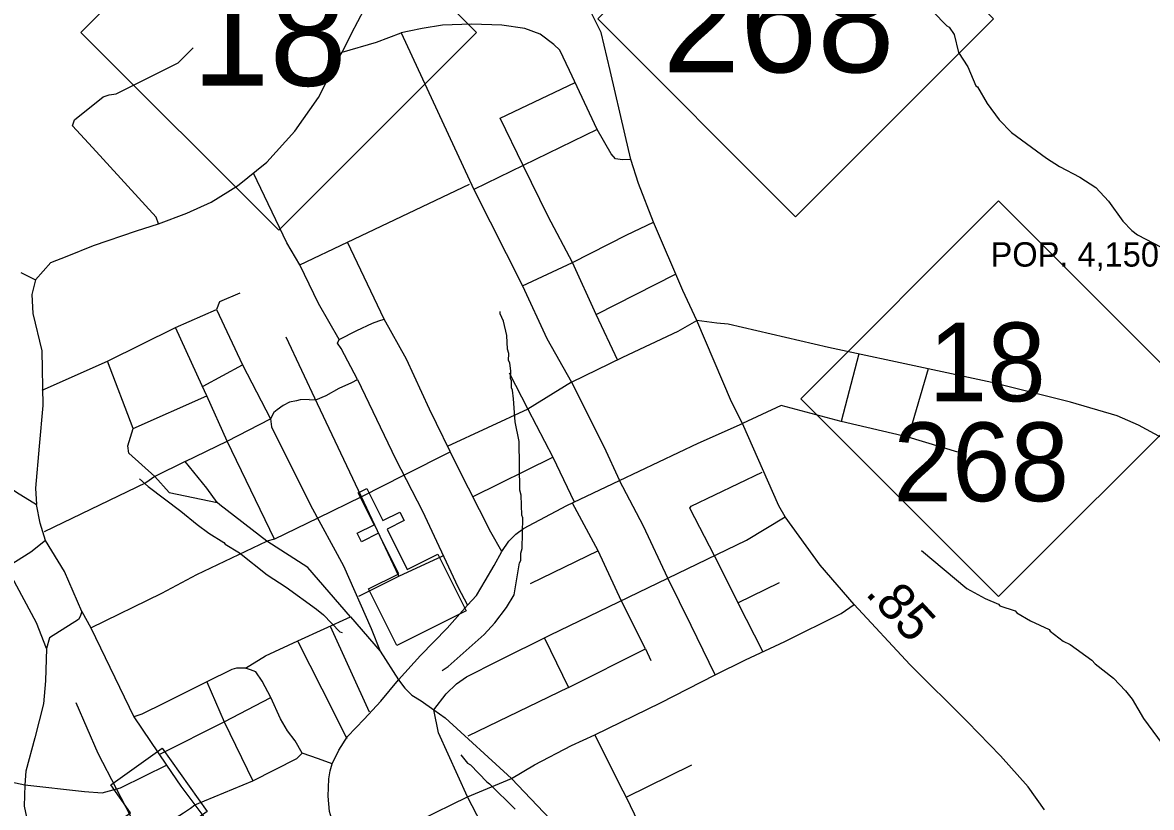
# Model space of a CAD drawing. Extents: x 1248089 to 1457196, y 820910 to 988753.
# Drawn here: x 1365300 to 1369100, y 887236 to 889877 of the extents above; entities that cross this region are included whole.
import ezdxf

# ---------------------------------------------------------------- set-up
doc = ezdxf.new("R2010")
doc.units = 0
for name, color, linetype in [('Exist Civil Demographics City Label', 7, 'Continuous'), ('Exist Cultural Church CELL', 7, 'Continuous'), ('Exist Hydrographic Misc Water Feature', 7, 'Continuous'), ('Exist Road Non-System Type 51', 7, 'Continuous'), ('Exist Road Primary NC Attributed', 7, 'Continuous'), ('Exist Road Primary NC Shield CELL', 7, 'Continuous'), ('Exist Road Primary NC Shield Number Label', 7, 'Continuous'), ('Prop CMT Slope Fill', 7, 'Continuous')]:
    doc.layers.add(name, color=color, linetype=linetype)

msp = doc.modelspace()

# ---------------------------------------------------------------- linework, layer by layer
at = {"layer": 'Exist Cultural Church CELL'}
for points in [[(1366464.8, 887970.9), (1366566.6, 888022), (1366498.5, 888158.2), (1366441.2, 888129.6), (1366427, 888158.2), (1366484.2, 888186.8), (1366430.4, 888294.4), (1366459.1, 888308.7), (1366512.9, 888201.1), (1366570.1, 888229.7), (1366584.4, 888201.2), (1366527.2, 888172.6), (1366595.2, 888036.3), (1366698.5, 888087.7), (1366793.7, 887897.2), (1366560, 887780.5)], [(1365748.7, 887098.5), (1365682.5, 887191.1), (1365558.5, 887102.7), (1365595.6, 887050.6), (1365569.6, 887032), (1365532.4, 887084.2), (1365434.5, 887014.4), (1365415.9, 887040.5), (1365513.8, 887110.3), (1365476.7, 887162.4), (1365502.7, 887180.9), (1365539.9, 887128.8), (1365663.9, 887217.2), (1365597.2, 887311.2), (1365770.6, 887434.7), (1365922.1, 887222)]]:
    msp.add_lwpolyline(points, close=True, dxfattribs=at)
at = {"layer": 'Exist Hydrographic Misc Water Feature'}
for points in [[(1368364.4, 889915), (1368411.3, 889866), (1368419.2, 889861.8), (1368436.6, 889837.4), (1368451.3, 889777), (1368482.3, 889728.3), (1368508.8, 889663.7), (1368514.6, 889661.2), (1368547.5, 889604.9), (1368588.3, 889549.9), (1368629.4, 889507), (1368747.4, 889420.3), (1368790.9, 889393.3), (1368859.6, 889356.7), (1368913.3, 889322.5), (1368956.2, 889275.6), (1369004.7, 889208.4), (1369034.1, 889177.8), (1369053.7, 889163.3), (1369132.8, 889121.5)], [(1366713, 887696.9), (1366733.4, 887710.3), (1366853.7, 887817.6), (1366889.9, 887857.1), (1366929.8, 887907.9), (1366954.7, 887951.2), (1366973.1, 888058.9), (1366977.3, 888066.8), (1366977.8, 888090.8), (1366982.2, 888106.7), (1366984.5, 888210.6), (1366980.7, 888218.7), (1366978.2, 888286.7), (1366974.5, 888302.8), (1366971.5, 888467.3), (1366959, 888532.8), (1366953.4, 888611.3), (1366950, 888639.4), (1366946.2, 888647.5), (1366946.7, 888671.5), (1366942.9, 888679.6), (1366943.5, 888703.6), (1366940.1, 888731.7), (1366936.3, 888739.7), (1366936.8, 888763.7), (1366933.1, 888777.8), (1366930.1, 888823.8), (1366919.2, 888872.1), (1366907.7, 888896.3), (1366907.9, 888904.3)], [(1365693.6, 888341.7), (1365722.8, 888315.4), (1365832.9, 888233), (1365887.9, 888187.7), (1365927.3, 888158.8), (1365978, 888127.6), (1365982.5, 888121.5), (1366030.3, 888092.4), (1366124.2, 888018.3), (1366187.3, 887976.9), (1366289.6, 887902.5), (1366313.2, 887884), (1366368, 887826.7), (1366375.9, 887824.5)], [(1368326.1, 888099.9), (1368479.3, 887972.5), (1368540.6, 887939), (1368586.1, 887920), (1368590, 887913.9), (1368641.6, 887896.7), (1368647.4, 887890.3), (1368692.9, 887863.6), (1368756.2, 887834.1), (1368759.2, 887828.5), (1368803.4, 887795), (1368827.2, 887784.4), (1368900, 887730.8), (1368911.6, 887718.5), (1368972.6, 887671.1), (1369013.7, 887628.2), (1369035.1, 887599.7), (1369073.6, 887534.9), (1369168, 887406.7)], [(1366775.6, 887412.8), (1366798.2, 887384.9), (1366808, 887378.6), (1366862.8, 887321.4), (1366872.6, 887315.2), (1366958.7, 887229.2)]]:
    msp.add_lwpolyline(points, dxfattribs=at)
at = {"layer": 'Exist Road Non-System Type 51'}
for p, q in [((1366517.2, 888879.2), (1366394.6, 889138.5)), ((1367230.8, 888894.3), (1367498.5, 889030.9)), ((1365814.8, 888850.4), (1365952.7, 888911.3)), ((1368115.2, 888762.6), (1368056.1, 888535)), ((1365672.1, 888510.4), (1365586.1, 888737.2)), ((1365908.5, 888653), (1366040.5, 888724.9)), ((1365672.1, 888510.4), (1365920.5, 888620.9)), ((1366816.9, 888282.1), (1367085.6, 888414.7)), ((1365847.6, 888399.3), (1365745.5, 888349.1)), ((1367237.9, 888098.7), (1367008.6, 887987.6)), ((1367708.7, 887924.4), (1367848.4, 887992.5)), ((1366404.4, 887876.5), (1366504.3, 887761.7)), ((1366336.3, 887846), (1366467, 887557.4)), ((1367057, 887805.6), (1367137.6, 887638.9)), ((1367137.6, 887638.9), (1367397.3, 887769.7)), ((1367397.3, 887769.7), (1367415.2, 887730.3)), ((1367137.6, 887638.9), (1366799, 887475.8)), ((1366797.7, 887271), (1366945.7, 887332.8)), ((1366945.7, 887332.8), (1367203.8, 887062.6)), ((1366972.6, 886935.8), (1366797.7, 887271))]:
    msp.add_line(p, q, dxfattribs=at)
for points in [[(1366626.8, 890182), (1366541.2, 890071.8), (1366470.8, 889961.6), (1366406.6, 889839.1), (1366376, 889777.9)], [(1367234.7, 889517.5), (1367141.9, 889715.5), (1367108.5, 889784.3), (1367089.1, 889803.7), (1367043.2, 889838.3), (1366991.2, 889856.7), (1366913.7, 889869), (1366811.8, 889872), (1366713.9, 889867.9), (1366645.6, 889856.7), (1366601.7, 889848.6), (1366574.8, 889842.2)], [(1366376, 889777.9), (1366492.2, 889811.6), (1366574.8, 889842.2)], [(1366574.8, 889842.2), (1366819.5, 889315.7)], [(1365758.1, 889199.4), (1365750.4, 889222.2), (1365535.5, 889457), (1365468.1, 889530.1), (1365475.2, 889549.8), (1365571.9, 889626.9), (1365591.6, 889634.1), (1365614.9, 889637.7), (1365824.5, 889741.6), (1365874.7, 889791.8)], [(1365758.1, 889199.4), (1365852.9, 889236.1), (1365935.5, 889272.8), (1366024.2, 889327.9), (1366122.1, 889407.5), (1366217, 889511.6), (1366296.5, 889624.9), (1366357.7, 889747.3), (1366376, 889777.9)], [(1367304.3, 888740.1), (1367230.8, 888894.3), (1367152.1, 889069.4), (1367069.6, 889224.1), (1366985.4, 889396.2), (1366908.5, 889555.1), (1367160.5, 889676)], [(1367234.7, 889517.5), (1366819.5, 889315.7)], [(1367347.9, 889416.5), (1367320.4, 889415.5), (1367295.9, 889418.6), (1367281.6, 889435.9), (1367234.7, 889517.5)], [(1366365.6, 888810.8), (1366296.4, 888931.3), (1366233.2, 889061.9), (1366190.4, 889136), (1366077.8, 889370.6)], [(1366233.2, 889061.9), (1366394.6, 889138.5), (1366804.5, 889333.5)], [(1366819.5, 889315.7), (1366983.3, 888991.4)], [(1366983.3, 888991.4), (1367152.1, 889069.4), (1367334.6, 889162.3), (1367424.3, 889205.9)], [(1365343.9, 889011), (1365395.9, 889069.2), (1365450.9, 889090.6), (1365539.6, 889127.3), (1365683.4, 889176.3), (1365758.1, 889199.4)], [(1365294.9, 889035.5), (1365343.9, 889011)], [(1365343.9, 889011), (1365331.6, 888962.1), (1365334.7, 888897.8), (1365365.3, 888772.3), (1365368.3, 888588.6), (1365356.1, 888450.9), (1365343.9, 888310.1), (1365346.9, 888255)], [(1366983.3, 888991.4), (1367065.4, 888813.3), (1367148, 888667.4)], [(1366031.7, 888965.9), (1365963.6, 888937.2), (1365952.7, 888911.3)], [(1365952.7, 888911.3), (1366040.5, 888724.9), (1366135.3, 888543.9)], [(1366427.8, 888676.1), (1366372.8, 888780.2), (1366360.5, 888798.5), (1366365.6, 888810.8), (1366425.8, 888840.4), (1366478.8, 888864.9), (1366499.2, 888873), (1366517.2, 888879.2)], [(1366913.7, 888097.1), (1366877, 888162.4), (1366763.8, 888384.8), (1366670, 888575.6), (1366592.7, 888744.5), (1366517.2, 888879.2)], [(1367148, 888667.4), (1367321.3, 888750.7), (1367506.9, 888838.5), (1367570.6, 888874.7)], [(1368349.3, 888711.5), (1368013, 888783.6), (1367675.3, 888861.6), (1367637.3, 888865.6), (1367570.6, 888874.7)], [(1365365.8, 888640.4), (1365586.1, 888737.2), (1365814.8, 888850.4)], [(1366148, 888138.7), (1365988.6, 888468.6), (1365920.5, 888620.9), (1365904.4, 888655), (1365814.8, 888850.4)], [(1366566.7, 888014.3), (1366441.3, 888281.4), (1366293.1, 888594), (1366187.4, 888818.1)], [(1368349.3, 888711.5), (1368281.2, 888481.2)], [(1370021.3, 887349.6), (1369999.3, 887387.7), (1369979.3, 887401.7), (1369907.3, 887439.8), (1369835.2, 887481.8), (1369717.1, 887537.9), (1369521.3, 887677.8), (1369401.2, 887765.9), (1369355.2, 887816), (1369333.1, 887864.1), (1369325.1, 887920.2), (1369335.5, 888091.4), (1369345.5, 888199.6), (1369343.5, 888277.7), (1369329.5, 888317.7), (1369261.4, 888381.8), (1369137.3, 888478), (1369057.2, 888522.1), (1368985.7, 888553.3), (1368827.6, 888599.4), (1368563.4, 888665.5), (1368349.3, 888711.5)], [(1366264.8, 888608.2), (1366287.2, 888607.1), (1366321.9, 888622.5), (1366365.7, 888646.9), (1366408.5, 888665.3), (1366427.8, 888676.1)], [(1366427.8, 888676.1), (1366555.4, 888408.5), (1366646.2, 888233), (1366766.1, 887978.4), (1366797.7, 887916.2)], [(1366938.7, 888698), (1367001.4, 888576.1), (1367085.6, 888414.7), (1367157.3, 888264.2)], [(1367148, 888667.4), (1367001.4, 888576.1), (1366729.2, 888450.6)], [(1367148, 888667.4), (1367257, 888449.8), (1367310.1, 888335.5)], [(1366264.8, 888608.2), (1366235.2, 888607.1), (1366221.9, 888604.1), (1366198.5, 888599), (1366178.1, 888588.8), (1366157.7, 888573.5), (1366146.5, 888564.3), (1366135.3, 888543.9)], [(1365120.6, 888564.1), (1365151.2, 888452.4), (1365187.9, 888379), (1365218.5, 888339.2), (1365279.7, 888296.3), (1365346.9, 888255)], [(1368448.3, 888431), (1368281.2, 888481.2), (1368056.1, 888535), (1367853.7, 888588.8), (1367724, 888527.3)], [(1365847.6, 888399.3), (1365988.6, 888468.6), (1366135.3, 888543.9)], [(1366135.3, 888543.9), (1366138.6, 888516.8), (1366269.1, 888252.5), (1366381.2, 888048.4), (1366473.7, 887837.2), (1366504.3, 887761.7), (1366566.1, 887665.4)], [(1367310.1, 888335.5), (1367574.1, 888462), (1367724, 888527.3)], [(1365745.5, 888349.1), (1365657.8, 888428), (1365654.2, 888453.1), (1365672.1, 888510.4)], [(1366739.1, 888430.9), (1366585, 888353.8), (1366441.3, 888281.4), (1366294.8, 888208.7), (1366148, 888138.7), (1366122.9, 888131.6)], [(1365955.1, 888261.3), (1365921.1, 888309.7), (1365847.6, 888399.3)], [(1365745.5, 888349.1), (1365715.1, 888327.6), (1365373, 888162.7)], [(1365745.5, 888349.1), (1365793.9, 888295.3), (1365955.1, 888261.3)], [(1366913.7, 888097.1), (1366937.2, 888131.8), (1366960.6, 888155.2), (1366987.1, 888174.6), (1367132.9, 888251.2), (1367310.1, 888335.5)], [(1367472.7, 888007.7), (1367391.1, 888182.6), (1367310.1, 888335.5)], [(1367629.9, 888082.1), (1367546.5, 888243), (1367551, 888249.2), (1367790.1, 888364)], [(1365377.6, 888134.1), (1365359.2, 888192.2), (1365346.9, 888255)], [(1366122.9, 888131.6), (1365964.1, 888254.1), (1365955.1, 888261.3)], [(1367397.3, 887769.7), (1367316.7, 887930.2), (1367237.9, 888098.7), (1367151.9, 888260)], [(1367472.7, 888007.7), (1367737.4, 888134.5), (1367867.5, 888213.5)], [(1365377.6, 888134.1), (1365328.6, 888094.3), (1365255.2, 888048.4), (1365181.8, 887996.3)], [(1365499.9, 887895.3), (1365441.8, 888030), (1365377.6, 888134.1)], [(1365530.5, 887840.2), (1365768.8, 887956.6), (1365887, 888019.3), (1366122.9, 888131.6)], [(1366404.4, 887876.5), (1366261.1, 888043.2), (1366122.9, 888131.6)], [(1366432.3, 887946.2), (1366566.7, 888014.3), (1366715.3, 888082.5)], [(1366797.7, 887916.2), (1366828.3, 887948.8), (1366857.9, 887997.8), (1366888.4, 888049.8), (1366913.7, 888097.1)], [(1367629.9, 888082.1), (1367708.7, 887924.4), (1367791.1, 887761.3)], [(1365381, 887770.9), (1365347.4, 887857.1), (1365247.3, 888043.1)], [(1366684.9, 887564.3), (1366726.7, 887617.3), (1366761.4, 887651), (1366795.1, 887675.5), (1366901.1, 887728.6), (1367075.5, 887815.3), (1367472.7, 888007.7)], [(1367631.5, 887681.4), (1367550.9, 887847.7), (1367472.7, 888007.7)], [(1366797.7, 887916.2), (1366729.4, 887839), (1366639.7, 887747.2), (1366566.1, 887665.4)], [(1367631.5, 887681.4), (1367733.4, 887732.4), (1367866, 887793.6), (1368056.2, 887888.5), (1368100.2, 887918.4)], [(1365499.9, 887895.3), (1365494.2, 887878), (1365489.1, 887867.8), (1365391.2, 887806.6), (1365381, 887770.9), (1365378, 887661.7), (1365370.9, 887584.7), (1365341.3, 887469.4), (1365310.7, 887358.1), (1365307.7, 887311.7)], [(1365499.9, 887895.3), (1365530.5, 887840.2)], [(1366050.3, 887704.2), (1366117.8, 887745.6), (1366227, 887795.8), (1366404.4, 887876.5)], [(1365530.5, 887840.2), (1365674.3, 887540.2)], [(1366227, 887794), (1366307.6, 887634.5), (1366391.8, 887467.8)], [(1366136, 887605.2), (1366106.4, 887660.3), (1366085, 887692), (1366067.6, 887699.1), (1366050.3, 887704.2), (1366020.7, 887704.2), (1366004.4, 887700.1), (1365920.8, 887658.3)], [(1365920.8, 887658.3), (1365777.1, 887586.9), (1365701.6, 887549.1), (1365674.3, 887540.2)], [(1365920.8, 887658.3), (1365978.9, 887523.2), (1366075, 887325)], [(1366342.8, 887382.1), (1366365, 887428.7), (1366394.6, 887474.6), (1366449.7, 887532.8), (1366505.8, 887593), (1366566.1, 887665.4)], [(1366566.1, 887665.4), (1366587.1, 887636.7), (1366610.5, 887613.3), (1366642.1, 887593.9), (1366684.9, 887564.3)], [(1367227.1, 887479.7), (1367447.3, 887587.9), (1367631.5, 887681.4)], [(1365697.6, 887142.6), (1365616.6, 887297.6), (1365554.6, 887416.8), (1365480.8, 887587.6)], [(1365764.4, 887415.9), (1365978.9, 887523.2), (1366136, 887605.2)], [(1366342.8, 887382.1), (1366296.9, 887399.5), (1366241.6, 887418.2), (1366217.4, 887459.7), (1366191.9, 887493.3), (1366168.4, 887534.1), (1366136, 887605.2)], [(1365674.3, 887540.2), (1365784.9, 887378)], [(1366684.9, 887564.3), (1366723.4, 887536.8), (1366945.7, 887332.8)], [(1366797.7, 887271), (1366700.5, 887486.5), (1366684.9, 887564.3)], [(1366945.7, 887332.8), (1367023.2, 887378.7), (1367148.6, 887444), (1367227.1, 887479.7)], [(1367227.1, 887479.7), (1367309.3, 887312.6), (1367331.7, 887269.7)], [(1365880.3, 887243.7), (1366075, 887325), (1366223.7, 887400.3), (1366241.6, 887418.2)], [(1365307.7, 887311.7), (1365508.6, 887289.2), (1365568.7, 887285.1), (1365629.9, 887301.5), (1365711.5, 887341.3), (1365784.9, 887378)], [(1365784.9, 887378), (1365833.4, 887306.9), (1365880.3, 887243.7)], [(1366395.8, 887072.3), (1366350.9, 887165.2), (1366333.6, 887221.3), (1366328.5, 887273.3), (1366331.6, 887331.5), (1366335.6, 887358.6), (1366342.8, 887382.1)], [(1367331.7, 887269.7), (1367552.9, 887379.4)], [(1365056.4, 887365.8), (1365307.7, 887311.7)], [(1365307.7, 887311.7), (1365305.7, 887240.2), (1365319.9, 887170.9), (1365354.6, 887034.1), (1365376.9, 886966.3), (1365465.6, 886769.4), (1365528.8, 886643.3)], [(1366395.8, 887072.3), (1366477.5, 887113.9), (1366797.7, 887271)], [(1367331.7, 887269.7), (1367372.5, 887186.1), (1367402.1, 887127), (1367423.5, 887101.5), (1367450, 887087.2), (1367492.8, 887082.1), (1367542.8, 887091.3), (1367582.6, 887108.6), (1367661.1, 887145.3)], [(1365817, 887201.1), (1365842.5, 887217.1), (1365866, 887233.5), (1365880.3, 887243.7)], [(1365880.3, 887243.7), (1365953.7, 887145.7), (1366044.4, 887041.6), (1366134, 886938.8)]]:
    msp.add_lwpolyline(points, dxfattribs=at)
at = {"layer": 'Exist Road Primary NC Attributed'}
msp.add_lwpolyline([(1368740.5, 887227.3), (1368685.2, 887305.1), (1368592.6, 887409.7), (1368481.1, 887523.8), (1368286.9, 887716.6), (1368100.2, 887918.4), (1367985.5, 888050.6), (1367867.5, 888213.5), (1367846.6, 888250.9), (1367724, 888527.3), (1367687.1, 888601.1), (1367570.6, 888874.7), (1367522.9, 888975.7), (1367424.3, 889205.9), (1367373.7, 889335.1), (1367347.9, 889416.5), (1367328.9, 889498), (1367278.1, 889716.2), (1367248.2, 889843.3), (1367195.8, 889949.2)], dxfattribs=at)
at = {"layer": 'Exist Road Primary NC Shield CELL'}
for points in [[(1367236.7, 889889.3), (1367902.7, 890555.3), (1368568.7, 889889.3), (1367902.7, 889223.3)], [(1365496.9, 889844), (1366162.9, 890510), (1366828.9, 889844), (1366162.9, 889178.1)], [(1367919.7, 888611), (1368585.7, 889277), (1369251.7, 888611), (1368585.7, 887945)]]:
    msp.add_lwpolyline(points, close=True, dxfattribs=at)

# ---------------------------------------------------------------- texts
at = {"layer": 'Exist Civil Demographics City Label'}
msp.add_text('POP. 4,150', height=82.02, dxfattribs=at).set_placement((1368558.9, 889055.8))
at = {"layer": 'Exist Road Primary NC Shield Number Label'}
for s, height, p in [('268', 350, (1367455, 889709.9)), ('18', 350, (1365871.2, 889664.6)), ('18', 265, (1368350.6, 888602.4)), ('268', 265, (1368231.7, 888266.3))]:
    msp.add_text(s, height=height, dxfattribs=at).set_placement(p)
at = {"layer": 'Prop CMT Slope Fill'}
msp.add_text('.85', height=125, rotation=312.7745, dxfattribs=at).set_placement((1368134.2, 887954.1))

doc.saveas('drawing.dxf')
